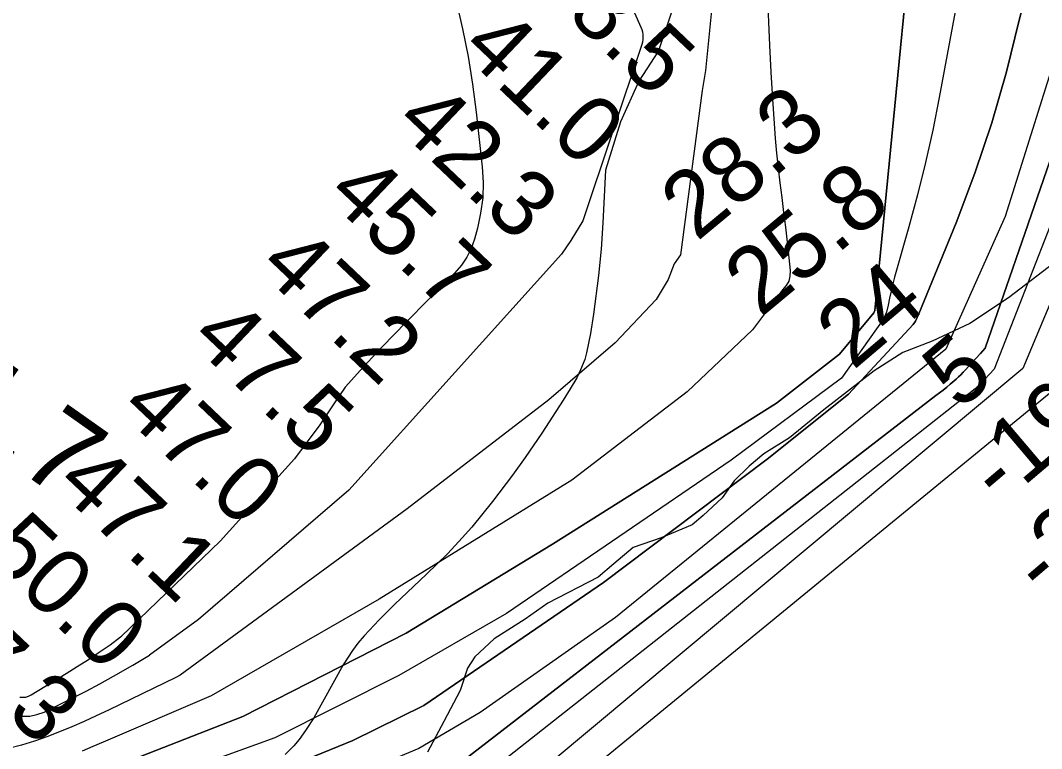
# Model space of a CAD drawing. Extents: x 3146026 to 3183936, y 897894 to 923344.
# Drawn here: x 3177534 to 3178564, y 906002 to 906736 of the extents above; entities that cross this region are included whole.
import ezdxf

# ---------------------------------------------------------------- set-up
doc = ezdxf.new("R2010")
doc.units = 0
for name, color, linetype in [('V-RIVR-EDGE', 7, 'Continuous'), ('V-RIVR-RANG', 7, 'Continuous'), ('V-RIVR-RANG-IDEN', 7, 'Continuous'), ('V-SITE-VEGE', 7, 'Continuous'), ('V-TOPO-DPTH', 7, 'Continuous'), ('V-TOPO-MAJR', 7, 'Continuous'), ('V-TOPO-MINR', 7, 'Continuous'), ('V-TOPO-WATR', 7, 'Continuous')]:
    doc.layers.add(name, color=color, linetype=linetype)

msp = doc.modelspace()

# ---------------------------------------------------------------- linework, layer by layer
at = {"layer": 'V-RIVR-EDGE'}
for points in [[(3178576.2, 906491.6), (3178530.4, 906456.6), (3178491.5, 906430.9), (3178453.6, 906413), (3178424, 906401.5), (3178394.9, 906383.1), (3178344.4, 906343.9), (3178309.7, 906315.4), (3178283.8, 906299.3), (3178269, 906286.9), (3178253.7, 906272.1), (3178241.7, 906255.1), (3178222.7, 906237.1), (3178211.6, 906227.9), (3178180.2, 906214.6), (3178152, 906204.9), (3178132.5, 906188.4), (3178116.8, 906175), (3178065.9, 906148.8), (3178043.2, 906132.7), (3178011.8, 906112.9)], [(3178011.8, 906112.9), (3177992.3, 906094.9), (3177984.9, 906083.4), (3177977.5, 906060.8), (3177961.2, 906029.4), (3177944.5, 905998.5)]]:
    msp.add_lwpolyline(points, dxfattribs=at)
at = {"layer": 'V-SITE-VEGE'}
for p, q in [((3178191, 906745.8), (3178177.7, 906705.9)), ((3178177.7, 906705.9), (3178157.7, 906675.3)), ((3178157.7, 906675.3), (3178139.1, 906634)), ((3178139.1, 906634), (3178124.1, 906585.4)), ((3178124.1, 906585.4), (3178121.3, 906532.3)), ((3178121.3, 906532.3), (3178119.6, 906505.7)), ((3178119.6, 906505.7), (3178117, 906479.3)), ((3178117, 906479.3), (3178112.1, 906440.1)), ((3178112.1, 906440.1), (3178109, 906420.6)), ((3178109, 906420.6), (3178105, 906401.1)), ((3178103.2, 906394.7), (3178099, 906384)), ((3178105, 906401.1), (3178103.2, 906394.7)), ((3178099, 906384), (3178095.2, 906376.2)), ((3178095.2, 906376.2), (3178088.6, 906364.8)), ((3178088.6, 906364.8), (3178081.6, 906353.7)), ((3178081.6, 906353.7), (3178059.9, 906320.3)), ((3178059.9, 906320.3), (3178043.2, 906295.8)), ((3178043.2, 906295.8), (3178030.3, 906277.8)), ((3178030.3, 906277.8), (3178010.2, 906251.3)), ((3178010.2, 906251.3), (3177989.2, 906225.4)), ((3177989.2, 906225.4), (3177976.4, 906210.9)), ((3177976.4, 906210.9), (3177964.7, 906198.7)), ((3177964.7, 906198.7), (3177943.6, 906178.1)), ((3177943.6, 906178.1), (3177911.4, 906147.5)), ((3177911.4, 906147.5), (3177895.8, 906132)), ((3177895.8, 906132), (3177880.7, 906116)), ((3177880.7, 906116), (3177874.5, 906108.5)), ((3177874.5, 906108.5), (3177869.1, 906101.2)), ((3177869.1, 906101.2), (3177859.7, 906086.6)), ((3177859.7, 906086.6), (3177830, 906033.1)), ((3177830, 906033.1), (3177821.8, 906020.5)), ((3177815.2, 906011.5), (3177809.9, 906005.1)), ((3177821.8, 906020.5), (3177815.2, 906011.5)), ((3177809.9, 906005.1), (3177801.2, 905996.2))]:
    msp.add_line(p, q, dxfattribs=at)
at = {"layer": 'V-TOPO-DPTH'}
for points in [[(3177758.4, 906034.5), (3177923.1, 906118.6), (3178070.8, 906208.3), (3178296.4, 906350.5), (3178360.1, 906400), (3178394.8, 906441.7), (3178395.5, 906443.9), (3178450.3, 907004.8), (3178451.8, 907008.7), (3178452.7, 907009.8), (3178511.5, 907078.6), (3178512.3, 907079.6), (3178514.8, 907082.7), (3178545.4, 907117.2), (3178561.7, 907134.3), (3178578.7, 907150.6)], [(3177889.1, 905947.8), (3177913.7, 905957.8), (3177938, 905967.9), (3177975.4, 905986), (3178457.2, 906358.3), (3178461, 906361), (3178464.6, 906363.7), (3178468.1, 906366.6), (3178471.6, 906369.6), (3178477.5, 906374.7), (3178479.9, 906377), (3178482.3, 906379.2), (3178484.7, 906381.6), (3178487, 906384), (3178497.6, 906395.4), (3178502.2, 906400.6), (3178506.8, 906406), (3178742, 907086.5)], [(3178742, 907086.5), (3178506.8, 906406), (3178502.2, 906400.6), (3178497.6, 906395.4), (3178487, 906384), (3178484.7, 906381.6), (3178482.3, 906379.2), (3178479.9, 906377), (3178477.5, 906374.7), (3178471.6, 906369.6), (3178468.1, 906366.6), (3178464.6, 906363.7), (3178461, 906361), (3178457.2, 906358.3), (3177975.4, 905986), (3177938, 905967.9), (3177913.7, 905957.8), (3177889.1, 905947.8)], [(3178836.3, 907080.3), (3178544.9, 906385.4), (3178067.4, 905986.9), (3178024.8, 905942.5), (3177995.5, 905914.2), (3177964.3, 905898.1)], [(3178836.3, 907080.3), (3178544.9, 906385.4), (3178067.4, 905986.9), (3178024.8, 905942.5), (3177995.5, 905914.2), (3177964.3, 905898.1)], [(3178625.5, 907058.1), (3178541.2, 906736.7), (3178528.3, 906684.7), (3178513.7, 906633.2), (3178496.5, 906582.5), (3178477.5, 906532.4), (3178440, 906440.5), (3178438.3, 906436.8), (3178436.5, 906433.2), (3178434.4, 906429.8), (3178369.1, 906359.5), (3178287.2, 906293.9), (3178122.2, 906169.8), (3177941.1, 906045.8), (3177869.3, 906010.5), (3177823.3, 905991.5)], [(3177823.3, 905991.5), (3177869.3, 906010.5), (3177941.1, 906045.8), (3178122.2, 906169.8), (3178287.2, 906293.9), (3178369.1, 906359.5), (3178434.4, 906429.8), (3178436.5, 906433.2), (3178438.3, 906436.8), (3178440, 906440.5), (3178477.5, 906532.4), (3178496.5, 906582.5), (3178513.7, 906633.2), (3178528.3, 906684.7), (3178541.2, 906736.7), (3178625.5, 907058.1)], [(3178024.2, 905858.4), (3178061.2, 905935.3), (3178076.4, 905954.5), (3178603.2, 906386.4)], [(3178024.2, 905858.4), (3178061.2, 905935.3), (3178076.4, 905954.5), (3178603.2, 906386.4)], [(3177612.3, 905977.3), (3177758.4, 906034.5)]]:
    msp.add_lwpolyline(points, dxfattribs=at)
at = {"layer": 'V-TOPO-MAJR'}
for points in [[(3177833.7, 907218.2), (3177841.8, 907211), (3178098.2, 906869.9), (3178101.7, 906861.8), (3178159.9, 906729.7), (3178160.8, 906727.3), (3178161.4, 906724.8), (3178161.8, 906722.3), (3178161.9, 906719.7), (3178161.7, 906717.1), (3178161.3, 906714.6), (3178160.6, 906712.1), (3178101.3, 906534.2), (3178089.2, 906514.4), (3178079.6, 906500.8), (3177865.2, 906262.9), (3177713.7, 906132.5), (3177664.5, 906096.6)], [(3177543.7, 906035.1), (3177550.9, 906036.6), (3177558.1, 906039.1), (3177572.4, 906046), (3177586.5, 906053), (3177600.5, 906060.1), (3177614.4, 906067.6), (3177628.2, 906075.2), (3177647.6, 906086.2), (3177664.5, 906096.6)], [(3177528.8, 906036.3), (3177536.3, 906035.1), (3177543.7, 906035.1)]]:
    msp.add_lwpolyline(points, dxfattribs=at)
at = {"layer": 'V-TOPO-MINR'}
for points in [[(3178578.7, 907150.6), (3178561.7, 907134.3), (3178545.4, 907117.2), (3178514.8, 907082.7), (3178512.3, 907079.6), (3178511.5, 907078.6), (3178452.7, 907009.8), (3178451.8, 907008.7), (3178450.3, 907004.8), (3178395.5, 906443.9), (3178394.8, 906441.7), (3178360.1, 906400), (3178296.4, 906350.5), (3178070.8, 906208.3), (3177923.1, 906118.6), (3177758.4, 906034.5)], [(3178709.4, 907119.9), (3178527.2, 906538.7), (3178467.2, 906404.8), (3178134.3, 906134.4), (3177997.7, 906038.6), (3177936, 906002.3), (3177904.7, 905989.2), (3177856.1, 905969.7)], [(3178793.1, 907094.9), (3178515.9, 906384.7), (3178506.5, 906374.8), (3178496.8, 906365.1), (3177981.4, 905958.7), (3177948, 905940.6), (3177922.3, 905925.9)], [(3178742, 907086.5), (3178506.8, 906406), (3178502.2, 906400.6), (3178497.6, 906395.4), (3178487, 906384), (3178484.7, 906381.6), (3178482.3, 906379.2), (3178479.9, 906377), (3178477.5, 906374.7), (3178471.6, 906369.6), (3178468.1, 906366.6), (3178464.6, 906363.7), (3178461, 906361), (3178457.2, 906358.3), (3177975.4, 905986), (3177938, 905967.9), (3177913.7, 905957.8), (3177889.1, 905947.8)], [(3178836.3, 907080.3), (3178544.9, 906385.4), (3178067.4, 905986.9), (3178024.8, 905942.5), (3177995.5, 905914.2), (3177964.3, 905898.1)], [(3178521.7, 906987.7), (3178460.6, 906658.8), (3178454, 906625.9), (3178446.8, 906593.1), (3178438.7, 906560.6), (3178429.9, 906528.2), (3178415.6, 906477.7), (3178413.7, 906470.7), (3178412, 906463.5), (3178410.5, 906456.4), (3178409.2, 906449.2), (3178407.3, 906442.3), (3178404.7, 906435.9), (3178362.1, 906375.7), (3178250.8, 906293), (3178024.2, 906138.6), (3177915.9, 906076.1), (3177790.7, 906013.1)], [(3178287, 906766.3), (3178289.4, 906711.6), (3178290.9, 906684.3), (3178292.5, 906657.1), (3178294.1, 906632.5), (3178295.2, 906617.5), (3178296.5, 906602.5), (3178298.2, 906587.6), (3178300, 906572.7), (3178301.9, 906557.7), (3178303.7, 906542.8), (3178305.5, 906527.9), (3178307.2, 906512.9), (3178310.3, 906484.3), (3178310, 906478.7), (3178308.9, 906473.6), (3178306.2, 906469), (3178302.6, 906464.7), (3178272.2, 906424.4), (3178206.4, 906361.8), (3178090.1, 906273), (3177895.8, 906153), (3177726.6, 906055.5)], [(3177973.5, 906755.7), (3177980, 906728), (3177985.7, 906700.1), (3177990.1, 906672.1), (3177993.8, 906643.8), (3177999.8, 906588.7), (3178000.7, 906573.1), (3178000.3, 906557.5), (3177998.2, 906542.1), (3177995, 906526.8), (3177992.1, 906516), (3177988.7, 906506.6), (3177984.4, 906497.7), (3177978.8, 906489.5), (3177972.3, 906481.9), (3177965.2, 906474.7), (3177958, 906467.4), (3177950.8, 906460.2), (3177943.6, 906452.9), (3177925.3, 906434.3), (3177909, 906417.7), (3177893, 906400.9), (3177877.1, 906383.8), (3177861.5, 906366.6), (3177850.2, 906349.9), (3177836, 906328.6), (3177810.7, 906294.3), (3177735.7, 906211.5), (3177636, 906115.5)], [(3178231.8, 906753), (3178224.8, 906685.8), (3178223.4, 906675.7), (3178221.6, 906665.7), (3178199.8, 906500), (3178193.5, 906491), (3178187.4, 906475.1), (3178175.3, 906454.9), (3178133.8, 906411.5), (3178067, 906353.9), (3177924.3, 906244), (3177695.2, 906076.3)], [(3178024.2, 905858.4), (3178061.2, 905935.3), (3178076.4, 905954.5), (3178603.2, 906386.4)], [(3177539.6, 906054.2), (3177542.5, 906055.1), (3177545.2, 906056.4), (3177580.4, 906077.9), (3177591.6, 906084.9), (3177602.8, 906092), (3177613.8, 906099.4), (3177624.7, 906106.9), (3177635.2, 906114.8), (3177636, 906115.5)], [(3177695.2, 906076.3), (3177690.8, 906073.9), (3177622.9, 906041), (3177610.7, 906035.2), (3177598.4, 906029.6), (3177586.1, 906024.2), (3177573.6, 906019), (3177561, 906014.1), (3177548.3, 906009.7), (3177535.3, 906005.8), (3177522.3, 906002.3), (3177472.6, 905990.2)], [(3177533.7, 906054.1), (3177536.7, 906054), (3177539.6, 906054.2)], [(3177726.6, 906055.5), (3177617.7, 906008.7), (3177607.1, 906004.2), (3177596.5, 905999.7)], [(3177758.4, 906034.5), (3177612.3, 905977.3)], [(3177790.7, 906013.1), (3177606.8, 905946.7)]]:
    msp.add_lwpolyline(points, dxfattribs=at)
at = {"layer": 'V-TOPO-WATR'}
msp.add_lwpolyline([(3178625.5, 907058.1), (3178541.2, 906736.7), (3178528.3, 906684.7), (3178513.7, 906633.2), (3178496.5, 906582.5), (3178477.5, 906532.4), (3178440, 906440.5), (3178438.3, 906436.8), (3178436.5, 906433.2), (3178434.4, 906429.8), (3178369.1, 906359.5), (3178287.2, 906293.9), (3178122.2, 906169.8), (3177941.1, 906045.8), (3177869.3, 906010.5), (3177823.3, 905991.5)], dxfattribs=at)

# ---------------------------------------------------------------- texts
at = {"layer": 'V-RIVR-RANG'}
for s, rotation, p in [('38.5', 316.4183, (3178047.2, 906776.5)), ('41.0', 316.4183, (3177976.4, 906705.9)), ('28.3', 39.7783, (3178216.2, 906512.8)), ('42.3', 316.4183, (3177909.7, 906631.3)), ('25.8', 39.7783, (3178280.4, 906436.1)), ('45.7', 316.4183, (3177840.9, 906558.6)), ('47.2', 316.4183, (3177772.2, 906486)), ('24', 40.3142, (3178373.7, 906383)), ('47.5', 316.4183, (3177703.4, 906413.4)), ('5', 40.3142, (3178480.7, 906342.3)), ('-19', 40.3142, (3178522.2, 906246.3)), ('47.0', 316.4183, (3177632.6, 906342.8)), ('47.1', 316.4183, (3177567.6, 906266.6)), ('-26', 40.3142, (3178565.8, 906152.3)), ('50.0', 316.4183, (3177495, 906197.6)), ('47.3', 316.4183, (3177428.4, 906123))]:
    msp.add_text(s, height=67, rotation=rotation, dxfattribs=at).set_placement(p)
at = {"layer": 'V-RIVR-RANG-IDEN'}
msp.add_text('R-301.7', height=83, rotation=324.789, dxfattribs=at).set_placement((3177257.2, 906477))

doc.saveas('drawing.dxf')
